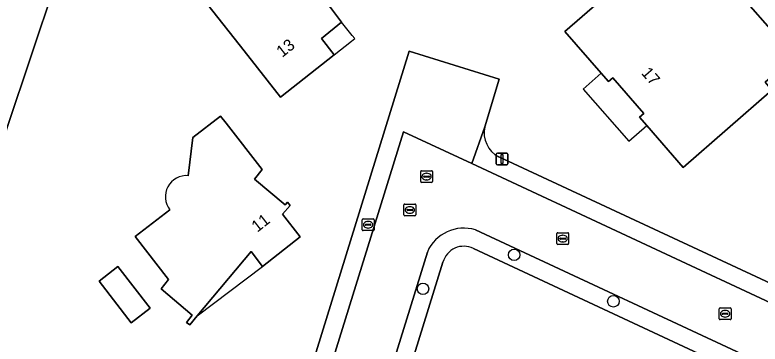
# Model space of a CAD drawing. Extents: x 159626 to 160723, y 388173 to 389416.
# Drawn here: x 159896.2 to 159959.5, y 388709.5 to 388737.4 of the extents above; entities that cross this region are included whole.
import ezdxf

# ---------------------------------------------------------------- set-up
doc = ezdxf.new("R2010")
doc.units = 0
for name, color, linetype in [('IMGEO_Boom', 7, 'Continuous'), ('IMGEO_Brandkraan', 7, 'Continuous'), ('IMGEO_Erf', 7, 'Continuous'), ('IMGEO_Groenvoorziening', 7, 'Continuous'), ('IMGEO_Kolk', 7, 'Continuous'), ('IMGEO_Lichtmast', 7, 'Continuous'), ('IMGEO_Pand', 7, 'Continuous'), ('IMGEO_Pand_nummerreeks', 7, 'Continuous'), ('IMGEO_Pand_overbouw', 7, 'Continuous'), ('IMGEO_Rijbaan_lokaal_open', 7, 'Continuous'), ('IMGEO_Rioolput', 7, 'Continuous'), ('IMGEO_Voetpad_open', 7, 'Continuous')]:
    doc.layers.add(name, color=color, linetype=linetype)

msp = doc.modelspace()

# ---------------------------------------------------------------- linework, layer by layer
at = {"layer": 'IMGEO_Boom'}
for centre in [(159938.632, 388717.037), (159930.887, 388714.152), (159947.067, 388713.094)]:
    msp.add_circle(centre, 0.489, dxfattribs=at)
at = {"layer": 'IMGEO_Brandkraan'}
for p, q in [((159925.727, 388719.166), (159925.727, 388720.018)), ((159925.802, 388720.092), (159926.654, 388720.092)), ((159926.215, 388719.872), (159926.24, 388719.872)), ((159926.728, 388720.018), (159926.728, 388719.166)), ((159925.986, 388719.586), (159925.986, 388719.598)), ((159926.424, 388719.549), (159926.026, 388719.549)), ((159926.029, 388719.635), (159926.427, 388719.635)), ((159926.238, 388719.312), (159926.213, 388719.312)), ((159926.47, 388719.598), (159926.47, 388719.586)), ((159926.654, 388719.092), (159925.802, 388719.092))]:
    msp.add_line(p, q, dxfattribs=at)
for points in [[(159925.727, 388719.166), (159925.727, 388720.018)], [(159925.802, 388720.092), (159926.654, 388720.092)], [(159926.728, 388720.018), (159926.728, 388719.166)], [(159926.654, 388719.092), (159925.802, 388719.092)]]:
    msp.add_lwpolyline(points, dxfattribs=at)
for centre, radius, start, end in [((159925.804, 388720.016), 0.0765, 91.55205, 178.44795), ((159925.804, 388720.016), 0.0765, 91.55205, 178.44795), ((159926.652, 388720.016), 0.0765, 1.55205, 88.44795), ((159926.652, 388720.016), 0.0765, 1.55205, 88.44795), ((159926.026, 388719.595), 0.0403, 85.87752, 175.75265), ((159926.023, 388719.585), 0.0366, 178.93798, 274.71019), ((159926.427, 388719.592), 0.043, 264.86636, 352.45326), ((159926.431, 388719.597), 0.0386, 1.73085, 96.63898), ((159925.804, 388719.168), 0.0765, 181.55205, 268.44795), ((159925.804, 388719.168), 0.0765, 181.55205, 268.44795), ((159926.652, 388719.168), 0.0765, 271.55205, 358.44795), ((159926.652, 388719.168), 0.0765, 271.55205, 358.44795)]:
    msp.add_arc(centre, radius, start, end, dxfattribs=at)
for centre, major_axis, ratio, start_param, end_param in [((159926.214, 388719.592), (-0.387, 0.002), 0.722429, 4.712389, 7.853982), ((159926.239, 388719.592), (-0.39, 0.002), 0.717154, 1.570796, 4.712389)]:
    msp.add_ellipse(centre, major_axis=major_axis, ratio=ratio, start_param=start_param, end_param=end_param, dxfattribs=at)
at = {"layer": 'IMGEO_Erf'}
for points in [[(159961.598, 388759.243), (159950.188, 388766.004), (159948.005, 388767.297), (159911.897, 388788.693), (159915.03, 388783.29), (159907.895, 388763.963), (159901.612, 388745.973), (159895.581, 388727.928), (159889.791, 388709.566), (159883.857, 388689.671), (159871.857, 388645.22), (159877.742, 388640.168), (159879.846, 388642.601), (159883.148, 388639.747), (159881.054, 388637.324), (159906.097, 388615.825), (159913.35, 388614.019), (159930.846, 388627.835)], [(159908.665, 388666.36), (159929.71, 388734.32)], [(159929.71, 388734.32), (159937.365, 388731.945), (159936.132, 388727.911)], [(159910.94, 388723.76), (159911.34, 388727), (159913.68, 388728.816), (159914.161, 388728.223), (159917.23, 388724.276), (159916.56, 388723.477), (159919.19, 388721.274), (159919.384, 388721.506), (159919.598, 388721.231), (159918.938, 388720.491), (159920.451, 388718.566), (159917.247, 388716.055), (159916.3, 388717.335), (159911.712, 388711.872)], [(159937.328, 388725.355), (160000, 388696.201), (160000.854, 388695.804)], [(159911.712, 388711.872), (159911.065, 388711.104), (159910.796, 388711.283), (159911.284, 388711.906), (159908.633, 388714.143), (159909.263, 388714.952), (159906.428, 388718.597), (159909.38, 388720.87)], [(160000, 388687.563), (159998.439, 388688.089), (159935.176, 388717.566)], [(159932.586, 388716.413), (159926.476, 388696.754), (159919.71, 388674.982), (159916.19, 388663.656)]]:
    msp.add_lwpolyline(points, dxfattribs=at)
for points in [[(159915.687, 388734.36), (159912.6, 388738.27), (159915.18, 388740.32), (159913.14, 388742.91), (159919.42, 388747.88), (159922.498, 388743.963), (159925.588, 388740.032), (159925.365, 388739.869), (159924.692, 388740.74), (159922.321, 388738.902), (159923.028, 388738.029), (159923.975, 388736.789), (159922.267, 388735.395), (159923.341, 388734.034), (159918.786, 388730.436)], [(159949.905, 388728.012), (159949.287, 388728.72), (159949.665, 388729.05), (159947.029, 388732.071), (159946.652, 388731.743), (159946.034, 388732.451), (159942.929, 388736.011), (159946.305, 388738.956), (159946.233, 388739.04), (159946.898, 388739.619), (159944.123, 388742.8), (159947.605, 388745.838), (159953.932, 388738.585), (159956.433, 388740.766), (159962.451, 388733.868), (159959.958, 388731.693), (159960.536, 388731.03), (159956.772, 388727.747), (159953.004, 388724.46)], [(159906.104, 388711.269), (159903.362, 388714.794), (159904.97, 388716.045), (159907.712, 388712.52)]]:
    msp.add_lwpolyline(points, close=True, dxfattribs=at)
for centre, radius, start, end in [((159938.415, 388727.421), 2.335, 167.88972, 242.26182), ((159910.789, 388721.975), 1.791, 85.16569, 218.11464), ((159934.346, 388715.946), 1.821, 62.86074, 165.13401)]:
    msp.add_arc(centre, radius, start, end, dxfattribs=at)
at = {"layer": 'IMGEO_Groenvoorziening'}
msp.add_lwpolyline([(159871.802, 388643.604), (159905.322, 388614.867), (159906.097, 388615.825), (159881.054, 388637.324), (159880.887, 388637.131), (159877.585, 388639.986), (159877.742, 388640.168), (159871.857, 388645.22), (159883.857, 388689.671), (159889.791, 388709.566), (159895.581, 388727.928), (159901.612, 388745.973), (159907.895, 388763.963), (159915.03, 388783.29)], dxfattribs=at)
at = {"layer": 'IMGEO_Kolk'}
for p, q in [((159929.27, 388720.423), (159929.27, 388721.275)), ((159929.345, 388721.349), (159930.197, 388721.349)), ((159929.758, 388721.129), (159929.783, 388721.129)), ((159930.271, 388721.275), (159930.271, 388720.423)), ((159929.529, 388720.843), (159929.529, 388720.855)), ((159929.967, 388720.806), (159929.569, 388720.806)), ((159929.572, 388720.892), (159929.97, 388720.892)), ((159929.781, 388720.569), (159929.756, 388720.569)), ((159930.013, 388720.855), (159930.013, 388720.843)), ((159930.197, 388720.349), (159929.345, 388720.349)), ((159942.261, 388717.991), (159942.261, 388718.843)), ((159942.336, 388718.917), (159943.188, 388718.917)), ((159942.749, 388718.697), (159942.774, 388718.697)), ((159943.262, 388718.843), (159943.262, 388717.991)), ((159942.52, 388718.411), (159942.52, 388718.423)), ((159942.958, 388718.374), (159942.56, 388718.374)), ((159942.563, 388718.46), (159942.961, 388718.46)), ((159942.772, 388718.137), (159942.747, 388718.137)), ((159943.004, 388718.423), (159943.004, 388718.411)), ((159943.188, 388717.917), (159942.336, 388717.917)), ((159956.061, 388711.61), (159956.061, 388712.462)), ((159956.136, 388712.536), (159956.988, 388712.536)), ((159956.549, 388712.316), (159956.574, 388712.316)), ((159957.062, 388712.462), (159957.062, 388711.61)), ((159956.32, 388712.03), (159956.32, 388712.042)), ((159956.758, 388711.993), (159956.36, 388711.993)), ((159956.363, 388712.079), (159956.761, 388712.079)), ((159956.572, 388711.756), (159956.547, 388711.756)), ((159956.804, 388712.042), (159956.804, 388712.03)), ((159956.988, 388711.536), (159956.136, 388711.536))]:
    msp.add_line(p, q, dxfattribs=at)
for points in [[(159929.27, 388720.423), (159929.27, 388721.275)], [(159929.345, 388721.349), (159930.197, 388721.349)], [(159930.271, 388721.275), (159930.271, 388720.423)], [(159930.197, 388720.349), (159929.345, 388720.349)], [(159942.261, 388717.991), (159942.261, 388718.843)], [(159942.336, 388718.917), (159943.188, 388718.917)], [(159943.262, 388718.843), (159943.262, 388717.991)], [(159943.188, 388717.917), (159942.336, 388717.917)], [(159956.061, 388711.61), (159956.061, 388712.462)], [(159956.136, 388712.536), (159956.988, 388712.536)], [(159957.062, 388712.462), (159957.062, 388711.61)], [(159956.988, 388711.536), (159956.136, 388711.536)]]:
    msp.add_lwpolyline(points, dxfattribs=at)
for centre, radius, start, end in [((159929.347, 388721.273), 0.0765, 91.55205, 178.44795), ((159929.347, 388721.273), 0.0765, 91.55205, 178.44795), ((159930.195, 388721.273), 0.0765, 1.55205, 88.44795), ((159930.195, 388721.273), 0.0765, 1.55205, 88.44795), ((159929.569, 388720.852), 0.0403, 85.87752, 175.75265), ((159929.566, 388720.842), 0.0366, 178.93798, 274.71019), ((159929.97, 388720.849), 0.043, 264.86636, 352.45326), ((159929.974, 388720.854), 0.0386, 1.73085, 96.63898), ((159929.347, 388720.425), 0.0765, 181.55205, 268.44795), ((159929.347, 388720.425), 0.0765, 181.55205, 268.44795), ((159930.195, 388720.425), 0.0765, 271.55205, 358.44795), ((159930.195, 388720.425), 0.0765, 271.55205, 358.44795), ((159942.338, 388718.841), 0.0765, 91.55205, 178.44795), ((159942.338, 388718.841), 0.0765, 91.55205, 178.44795), ((159943.186, 388718.841), 0.0765, 1.55205, 88.44795), ((159943.186, 388718.841), 0.0765, 1.55205, 88.44795), ((159942.338, 388717.993), 0.0765, 181.55205, 268.44795), ((159942.338, 388717.993), 0.0765, 181.55205, 268.44795), ((159942.56, 388718.42), 0.0403, 85.87752, 175.75265), ((159942.557, 388718.41), 0.0366, 178.93798, 274.71019), ((159942.961, 388718.417), 0.043, 264.86636, 352.45326), ((159942.965, 388718.422), 0.0386, 1.73085, 96.63898), ((159943.186, 388717.993), 0.0765, 271.55205, 358.44795), ((159943.186, 388717.993), 0.0765, 271.55205, 358.44795), ((159956.138, 388712.46), 0.0765, 91.55205, 178.44795), ((159956.138, 388712.46), 0.0765, 91.55205, 178.44795), ((159956.986, 388712.46), 0.0765, 1.55205, 88.44795), ((159956.986, 388712.46), 0.0765, 1.55205, 88.44795), ((159956.138, 388711.612), 0.0765, 181.55205, 268.44795), ((159956.138, 388711.612), 0.0765, 181.55205, 268.44795), ((159956.36, 388712.039), 0.0403, 85.87752, 175.75265), ((159956.357, 388712.029), 0.0366, 178.93798, 274.71019), ((159956.761, 388712.036), 0.043, 264.86636, 352.45326), ((159956.765, 388712.041), 0.0386, 1.73085, 96.63898), ((159956.986, 388711.612), 0.0765, 271.55205, 358.44795), ((159956.986, 388711.612), 0.0765, 271.55205, 358.44795)]:
    msp.add_arc(centre, radius, start, end, dxfattribs=at)
for centre, major_axis, ratio, start_param, end_param in [((159929.757, 388720.849), (-0.387, 0.002), 0.722429, 4.712389, 7.853982), ((159929.782, 388720.849), (-0.39, 0.002), 0.717154, 1.570796, 4.712389), ((159942.748, 388718.417), (-0.387, 0.002), 0.722429, 4.712389, 7.853982), ((159942.773, 388718.417), (-0.39, 0.002), 0.717154, 1.570796, 4.712389), ((159956.548, 388712.036), (-0.387, 0.002), 0.722429, 4.712389, 7.853982), ((159956.573, 388712.036), (-0.39, 0.002), 0.717154, 1.570796, 4.712389)]:
    msp.add_ellipse(centre, major_axis=major_axis, ratio=ratio, start_param=start_param, end_param=end_param, dxfattribs=at)
at = {"layer": 'IMGEO_Lichtmast'}
for p, q in [((159937.113, 388724.774), (159937.113, 388725.574)), ((159937.113, 388725.574), (159937.113, 388724.774)), ((159937.213, 388725.674), (159938.003, 388725.674)), ((159938.003, 388725.674), (159937.213, 388725.674)), ((159938.103, 388725.574), (159938.103, 388724.774)), ((159938.103, 388724.774), (159938.103, 388725.574)), ((159938.003, 388724.674), (159937.213, 388724.674)), ((159937.213, 388724.674), (159938.003, 388724.674))]:
    msp.add_line(p, q, dxfattribs=at)
msp.add_lwpolyline([(159937.533, 388725.549), (159937.683, 388725.549), (159937.683, 388724.799), (159937.533, 388724.799), (159937.533, 388725.549)], dxfattribs=at)
for centre, start, end in [((159937.213, 388725.574), 90, 180), ((159937.213, 388725.574), 90, 180), ((159938.003, 388725.574), 0, 90), ((159938.003, 388725.574), 360, 90), ((159937.213, 388724.774), 180, 270), ((159937.213, 388724.774), 180, 270), ((159938.003, 388724.774), 270, 0), ((159938.003, 388724.774), 270, 0)]:
    msp.add_arc(centre, 0.1, start, end, dxfattribs=at)
at = {"layer": 'IMGEO_Pand'}
for points in [[(159923.975, 388736.789), (159923.028, 388738.029), (159922.321, 388738.902), (159924.692, 388740.74), (159925.365, 388739.869), (159925.588, 388740.032), (159922.498, 388743.963), (159919.42, 388747.88), (159913.14, 388742.91), (159915.18, 388740.32), (159912.6, 388738.27), (159915.687, 388734.36), (159918.786, 388730.436), (159923.341, 388734.034), (159922.267, 388735.395)], [(159946.034, 388732.451), (159946.652, 388731.743), (159947.029, 388732.071), (159949.665, 388729.05), (159949.287, 388728.72), (159949.905, 388728.012), (159953.004, 388724.46), (159956.772, 388727.747), (159960.536, 388731.03), (159959.958, 388731.693), (159962.451, 388733.868), (159956.433, 388740.766), (159953.932, 388738.585), (159947.605, 388745.838), (159944.123, 388742.8), (159946.898, 388739.619), (159946.233, 388739.04), (159946.305, 388738.956), (159942.929, 388736.011)], [(159906.104, 388711.269), (159907.712, 388712.52), (159904.97, 388716.045), (159903.362, 388714.794)]]:
    msp.add_lwpolyline(points, close=True, dxfattribs=at)
msp.add_lwpolyline([(159909.38, 388720.87), (159906.428, 388718.597), (159909.263, 388714.952), (159908.633, 388714.143), (159911.284, 388711.906), (159910.796, 388711.283), (159911.065, 388711.104), (159911.712, 388711.872), (159916.3, 388717.335), (159917.247, 388716.055), (159920.451, 388718.566), (159918.938, 388720.491), (159919.598, 388721.231), (159919.384, 388721.506), (159919.19, 388721.274), (159916.56, 388723.477), (159917.23, 388724.276), (159914.161, 388728.223), (159913.68, 388728.816), (159911.34, 388727), (159910.94, 388723.76)], dxfattribs=at)
msp.add_arc((159910.789, 388721.975), 1.791, 85.16569, 218.11464, dxfattribs=at)
at = {"layer": 'IMGEO_Pand_overbouw'}
for points in [[(159923.341, 388734.034), (159924.824, 388735.179), (159925.093, 388735.402), (159924.883, 388735.661), (159923.975, 388736.789), (159922.267, 388735.395)], [(159946.034, 388732.451), (159944.504, 388731.117), (159948.375, 388726.678), (159949.905, 388728.012), (159949.287, 388728.72), (159949.665, 388729.05), (159947.029, 388732.071), (159946.652, 388731.743)], [(159911.712, 388711.872), (159917.247, 388716.055), (159916.3, 388717.335)]]:
    msp.add_lwpolyline(points, close=True, dxfattribs=at)
at = {"layer": 'IMGEO_Rijbaan_lokaal_open'}
msp.add_lwpolyline([(159935.35, 388719.159), (159960.867, 388707.269), (159962.964, 388711.773), (159935.028, 388724.784), (159929.219, 388727.489), (159916.452, 388686.337), (159921.225, 388684.86), (159931.257, 388717.278)], dxfattribs=at)
msp.add_arc((159934.357, 388715.925), 3.382, 72.93341, 156.43031, dxfattribs=at)
at = {"layer": 'IMGEO_Rioolput'}
for p, q in [((159930.691, 388723.254), (159930.691, 388724.106)), ((159930.766, 388724.18), (159931.618, 388724.18)), ((159930.95, 388723.674), (159930.95, 388723.686)), ((159931.388, 388723.637), (159930.99, 388723.637)), ((159930.993, 388723.723), (159931.391, 388723.723)), ((159931.179, 388723.96), (159931.204, 388723.96)), ((159931.434, 388723.686), (159931.434, 388723.674)), ((159931.692, 388724.106), (159931.692, 388723.254)), ((159931.618, 388723.18), (159930.766, 388723.18)), ((159931.202, 388723.4), (159931.177, 388723.4))]:
    msp.add_line(p, q, dxfattribs=at)
for points in [[(159930.691, 388723.254), (159930.691, 388724.106)], [(159930.766, 388724.18), (159931.618, 388724.18)], [(159931.692, 388724.106), (159931.692, 388723.254)], [(159931.618, 388723.18), (159930.766, 388723.18)]]:
    msp.add_lwpolyline(points, dxfattribs=at)
for centre, radius, start, end in [((159930.768, 388724.104), 0.0765, 91.55205, 178.44795), ((159930.768, 388724.104), 0.0765, 91.55205, 178.44795), ((159930.99, 388723.683), 0.0403, 85.87752, 175.75265), ((159930.987, 388723.673), 0.0366, 178.93798, 274.71019), ((159931.391, 388723.68), 0.043, 264.86636, 352.45326), ((159931.395, 388723.685), 0.0386, 1.73085, 96.63898), ((159931.616, 388724.104), 0.0765, 1.55205, 88.44795), ((159931.616, 388724.104), 0.0765, 1.55205, 88.44795), ((159930.768, 388723.256), 0.0765, 181.55205, 268.44795), ((159930.768, 388723.256), 0.0765, 181.55205, 268.44795), ((159931.616, 388723.256), 0.0765, 271.55205, 358.44795), ((159931.616, 388723.256), 0.0765, 271.55205, 358.44795)]:
    msp.add_arc(centre, radius, start, end, dxfattribs=at)
for centre, major_axis, ratio, start_param, end_param in [((159931.178, 388723.68), (-0.387, 0.002), 0.722429, 4.712389, 7.853982), ((159931.203, 388723.68), (-0.39, 0.002), 0.717154, 1.570796, 4.712389)]:
    msp.add_ellipse(centre, major_axis=major_axis, ratio=ratio, start_param=start_param, end_param=end_param, dxfattribs=at)
at = {"layer": 'IMGEO_Voetpad_open'}
for points in [[(159937.365, 388731.945), (159929.71, 388734.32), (159908.665, 388666.36)], [(159910.114, 388665.906), (159915.578, 388683.517), (159916.452, 388686.337), (159929.219, 388727.489), (159935.028, 388724.784), (159936.132, 388727.911), (159937.365, 388731.945)], [(159936.132, 388727.911), (159935.028, 388724.784), (159962.964, 388711.773), (159965.493, 388710.595), (160000, 388694.524), (160000.211, 388694.426)], [(160000.854, 388695.804), (160000, 388696.201), (159937.328, 388725.355)], [(160000, 388689.132), (159999.646, 388689.235), (159999.352, 388689.335), (159963.395, 388706.091), (159960.867, 388707.269), (159935.35, 388719.159)], [(159935.176, 388717.566), (159998.439, 388688.089), (160000, 388687.563)], [(159931.257, 388717.278), (159921.225, 388684.86), (159920.352, 388682.04), (159915.422, 388666.109), (159914.739, 388664.127)], [(159916.19, 388663.656), (159919.71, 388674.982), (159926.476, 388696.754), (159932.586, 388716.413)]]:
    msp.add_lwpolyline(points, dxfattribs=at)
for centre, radius, start, end in [((159938.415, 388727.421), 2.335, 167.88972, 242.26182), ((159934.357, 388715.925), 3.382, 72.93341, 156.43031), ((159934.346, 388715.946), 1.821, 62.86074, 165.13401)]:
    msp.add_arc(centre, radius, start, end, dxfattribs=at)

# ---------------------------------------------------------------- texts
at = {"layer": 'IMGEO_Pand_nummerreeks'}
for s, rotation, p in [('13', 38.30525, (159918.925, 388733.757)), ('17', 311.09555, (159949.382, 388732.446)), ('11', 38.08608, (159916.805, 388718.91))]:
    msp.add_text(s, height=1, rotation=rotation, dxfattribs=at).set_placement(p)

doc.saveas('drawing.dxf')
